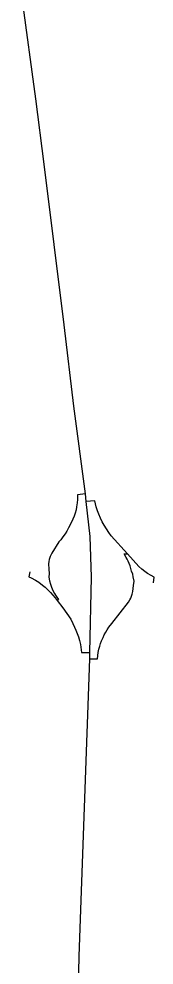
# Model space of a CAD drawing. Extents: x -1146 to -445, y -1283 to -822.
# Drawn here: x -968.96 to -964.9, y -1032.24 to -1003.92 of the extents above; entities that cross this region are included whole.
import ezdxf

# ---------------------------------------------------------------- set-up
doc = ezdxf.new("R2010")
doc.units = 0
doc.layers.add('GM_X_Interchange_Ramps', color=7, linetype='Continuous')
doc.layers.add('GM_X_Interstate_Route', color=7, linetype='Continuous')

msp = doc.modelspace()

# ---------------------------------------------------------------- linework, layer by layer
at = {"layer": 'GM_X_Interchange_Ramps'}
for points in [[(-966.959, -1018.139), (-967.204, -1018.171), (-967.204, -1018.307), (-967.211, -1018.41), (-967.227, -1018.523), (-967.246, -1018.614), (-967.273, -1018.715), (-967.305, -1018.804), (-967.344, -1018.901), (-967.402, -1019.027), (-967.471, -1019.16), (-967.524, -1019.252), (-967.576, -1019.333), (-967.64, -1019.426), (-967.706, -1019.514), (-967.759, -1019.579), (-967.974, -1019.909), (-968.027, -1020.017), (-968.053, -1020.101), (-968.065, -1020.168), (-968.07, -1020.235), (-968.063, -1020.389), (-968.049, -1020.525)], [(-964.918, -1020.797), (-964.902, -1020.632), (-964.994, -1020.584), (-965.102, -1020.519), (-965.183, -1020.462), (-965.274, -1020.39), (-965.359, -1020.314), (-965.704, -1019.93), (-966.187, -1019.391), (-966.257, -1019.298), (-966.333, -1019.187), (-966.401, -1019.075), (-966.458, -1018.971), (-966.509, -1018.866), (-966.562, -1018.744), (-966.6, -1018.644), (-966.638, -1018.526), (-966.685, -1018.352), (-966.945, -1018.364)], [(-965.505, -1020.751), (-965.527, -1020.627), (-965.545, -1020.54), (-965.576, -1020.454), (-965.597, -1020.377), (-965.624, -1020.297), (-965.653, -1020.221), (-965.682, -1020.156), (-965.713, -1020.095), (-965.741, -1020.042), (-965.797, -1019.935), (-965.704, -1019.93)], [(-968.634, -1020.472), (-968.658, -1020.618), (-968.592, -1020.65), (-968.465, -1020.722), (-968.366, -1020.786), (-968.249, -1020.873), (-968.176, -1020.935), (-968.084, -1021.02), (-968.017, -1021.091), (-967.872, -1021.254), (-967.812, -1021.331), (-967.642, -1021.552), (-967.405, -1021.886), (-967.338, -1022.017), (-967.288, -1022.124), (-967.248, -1022.219), (-967.208, -1022.32), (-967.175, -1022.414), (-967.139, -1022.53), (-967.112, -1022.652), (-967.082, -1022.886), (-966.829, -1022.885)], [(-968.049, -1020.525), (-968.059, -1020.632), (-968.039, -1020.739), (-968.013, -1020.839), (-967.981, -1020.934), (-967.941, -1021.028), (-967.895, -1021.116), (-967.845, -1021.196), (-967.775, -1021.303), (-967.812, -1021.331)], [(-966.831, -1023.077), (-966.606, -1023.076), (-966.579, -1022.887), (-966.559, -1022.789), (-966.535, -1022.696), (-966.51, -1022.615), (-966.48, -1022.535), (-966.436, -1022.433), (-966.399, -1022.357), (-966.354, -1022.277), (-966.31, -1022.207), (-966.259, -1022.133), (-966.168, -1022.019), (-965.675, -1021.383), (-965.629, -1021.315), (-965.601, -1021.261), (-965.576, -1021.201), (-965.558, -1021.143), (-965.542, -1021.065), (-965.519, -1020.886), (-965.505, -1020.751)]]:
    msp.add_lwpolyline(points, dxfattribs=at)
at = {"layer": 'GM_X_Interstate_Route'}
for points in [[(-968.205, -1008.272), (-968.452, -1006.317), (-968.86, -1003.29), (-968.962, -1002.587)], [(-966.778, -1020.628), (-966.824, -1019.411), (-966.945, -1018.364), (-966.959, -1018.139), (-967.313, -1015.514), (-967.6, -1013.076), (-968.205, -1008.272)], [(-967.152, -1031.977), (-966.831, -1023.077), (-966.829, -1022.885), (-966.778, -1020.628)], [(-967.216, -1033.837), (-967.155, -1032.067), (-967.152, -1031.977)]]:
    msp.add_lwpolyline(points, dxfattribs=at)

doc.saveas('drawing.dxf')
